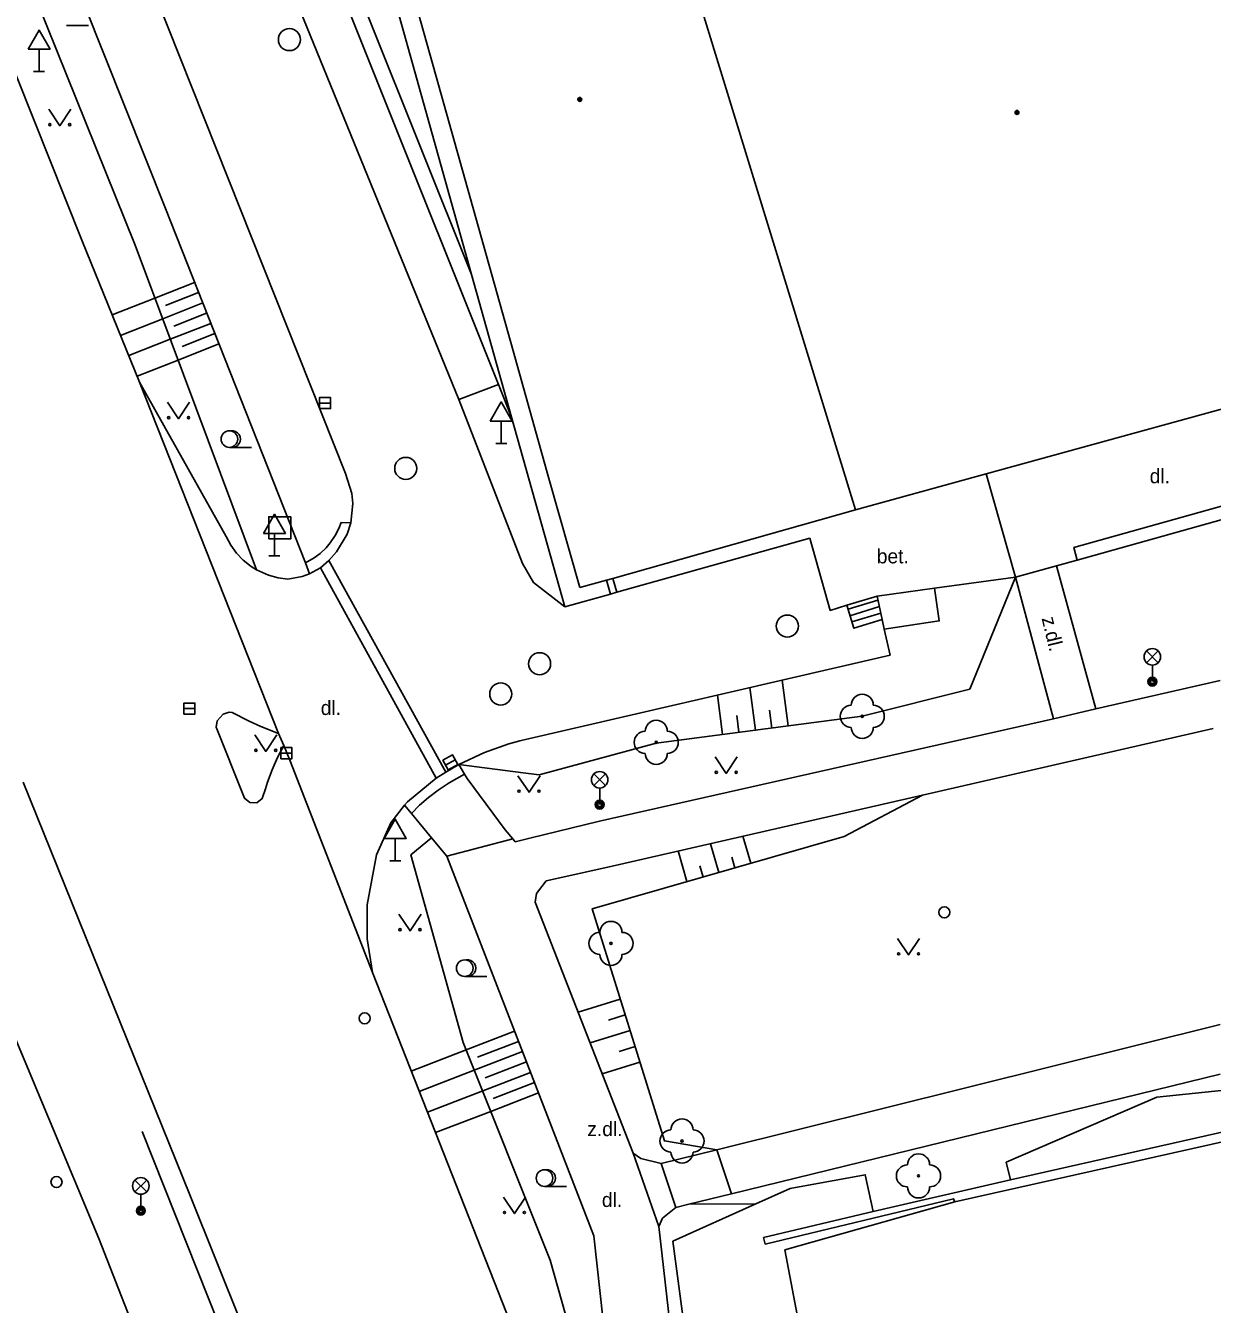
# Model space of a CAD drawing. Extents: x -595546 to -593986, y -1160845 to -1159202.
# Drawn here: x -595471.2 to -595417.5, y -1160447.6 to -1160389.7 of the extents above; entities that cross this region are included whole.
import ezdxf

# ---------------------------------------------------------------- set-up
doc = ezdxf.new("R2010")
doc.units = 0
for name, color, linetype in [('Level 22', 7, 'Continuous'), ('Level 26', 7, 'Continuous'), ('Level 27', 7, 'Continuous'), ('Level 28', 7, 'Continuous'), ('Level 31', 7, 'Continuous'), ('Level 33', 7, 'Continuous'), ('Level 34', 7, 'Continuous'), ('Level 36', 7, 'Continuous'), ('Level 39', 7, 'Continuous'), ('Specificka linie pasportu komunikaci', 7, 'Continuous'), ('TM - budovy zdene_ betonove - VP', 7, 'Continuous'), ('TM - chodniky - VP', 7, 'Continuous'), ('TM - horni hrana svahu', 7, 'Continuous'), ('TM - komunikace - VP', 7, 'Continuous'), ('TM - letecke snimky - pomocna linie', 7, 'Continuous'), ('TM - plot drateny_ kovovy - VP', 7, 'Continuous'), ('TM - podezdivka plotu - VP', 7, 'Continuous'), ('TM - popis povrchu', 7, 'Continuous'), ('TM - rozhrani ploch obecne - VP', 7, 'Continuous'), ('TM - schody - VP', 7, 'Continuous'), ('TM - srafovani', 7, 'Continuous'), ('TM - zabradli - VP', 7, 'Continuous')]:
    doc.layers.add(name, color=color, linetype=linetype)

msp = doc.modelspace()

# ---------------------------------------------------------------- linework, layer by layer
at = {"layer": 'Level 22'}
for centre in [(-595433.35, -1160420.96), (-595442.68, -1160422.14), (-595444.73, -1160431.25), (-595441.51, -1160440.2), (-595430.8, -1160441.78)]:
    msp.add_circle(centre, 0.05, dxfattribs=at)
for centre, start, end in [((-595433.85, -1160420.96), 90, 270), ((-595433.35, -1160420.46), 0, 180), ((-595432.85, -1160420.96), 270, 90), ((-595443.18, -1160422.14), 90, 270), ((-595442.68, -1160421.64), 0, 180), ((-595442.18, -1160422.14), 270, 90), ((-595433.35, -1160421.46), 180, 0), ((-595442.68, -1160422.64), 180, 0), ((-595444.73, -1160430.75), 0, 180), ((-595445.23, -1160431.25), 90, 270), ((-595444.23, -1160431.25), 270, 90), ((-595444.73, -1160431.75), 180, 0), ((-595441.51, -1160439.7), 0, 180), ((-595442.01, -1160440.2), 90, 270), ((-595441.01, -1160440.2), 270, 90), ((-595441.51, -1160440.7), 180, 0), ((-595430.8, -1160441.28), 0, 180), ((-595431.3, -1160441.78), 90, 270), ((-595430.3, -1160441.78), 270, 90), ((-595430.8, -1160442.28), 180, 0)]:
    msp.add_arc(centre, 0.5, start, end, dxfattribs=at)
at = {"layer": 'Level 26'}
msp.add_lwpolyline([(-595460.23, -1160412.92), (-595459.23, -1160412.92), (-595459.23, -1160411.92), (-595460.23, -1160411.92)], close=True, dxfattribs=at)
at = {"layer": 'Level 27'}
for p, q in [((-595457.93, -1160406.77), (-595457.43, -1160406.77)), ((-595464.07, -1160420.61), (-595463.57, -1160420.61)), ((-595459.68, -1160422.63), (-595459.18, -1160422.63)), ((-595452.219, -1160423.171), (-595451.781, -1160422.929))]:
    msp.add_line(p, q, dxfattribs=at)
for points in [[(-595457.93, -1160407.02), (-595457.43, -1160407.02), (-595457.43, -1160406.52), (-595457.93, -1160406.52)], [(-595464.07, -1160420.86), (-595463.57, -1160420.86), (-595463.57, -1160420.36), (-595464.07, -1160420.36)], [(-595459.68, -1160422.88), (-595459.18, -1160422.88), (-595459.18, -1160422.38), (-595459.68, -1160422.38)], [(-595452.098, -1160423.39), (-595451.66, -1160423.148), (-595451.902, -1160422.71), (-595452.34, -1160422.952)]]:
    msp.add_lwpolyline(points, close=True, dxfattribs=at)
for centre in [(-595459.29, -1160390.3), (-595454.02, -1160409.73), (-595436.74, -1160416.87), (-595447.96, -1160418.58), (-595449.72, -1160419.95)]:
    msp.add_circle(centre, 0.5, dxfattribs=at)
at = {"layer": 'Level 28'}
msp.add_circle((-595469.84, -1160442.06), 0.25, dxfattribs=at)
at = {"layer": 'Level 31'}
for centre in [(-595429.63, -1160429.84), (-595455.88, -1160434.64)]:
    msp.add_circle(centre, 0.25, dxfattribs=at)
at = {"layer": 'Level 33'}
for p, q in [((-595420.475, -1160418.53), (-595419.945, -1160418)), ((-595420.475, -1160418), (-595419.945, -1160418.53)), ((-595420.21, -1160418.64), (-595420.21, -1160419.39)), ((-595445.505, -1160424.1), (-595444.975, -1160423.57)), ((-595445.505, -1160423.57), (-595444.975, -1160424.1)), ((-595445.24, -1160424.21), (-595445.24, -1160424.96)), ((-595466.285, -1160442.5), (-595465.755, -1160441.97)), ((-595466.285, -1160441.97), (-595465.755, -1160442.5)), ((-595466.02, -1160442.61), (-595466.02, -1160443.36))]:
    msp.add_line(p, q, dxfattribs=at)
for centre, radius in [((-595420.21, -1160418.265), 0.375), ((-595420.21, -1160419.39), 0.2), ((-595420.21, -1160419.39), 0.145), ((-595420.21, -1160419.39), 0.0876), ((-595445.24, -1160423.835), 0.375), ((-595445.24, -1160424.96), 0.2), ((-595445.24, -1160424.96), 0.145), ((-595445.24, -1160424.96), 0.0876), ((-595466.02, -1160442.235), 0.375), ((-595466.02, -1160443.36), 0.2), ((-595466.02, -1160443.36), 0.145), ((-595466.02, -1160443.36), 0.0876)]:
    msp.add_circle(centre, radius, dxfattribs=at)
at = {"layer": 'Level 34'}
for p, q in [((-595470.63, -1160390.732), (-595470.63, -1160391.75)), ((-595470.88, -1160391.75), (-595470.38, -1160391.75)), ((-595449.7, -1160407.582), (-595449.7, -1160408.6)), ((-595449.95, -1160408.6), (-595449.45, -1160408.6)), ((-595459.97, -1160412.672), (-595459.97, -1160413.69)), ((-595460.22, -1160413.69), (-595459.72, -1160413.69)), ((-595454.5, -1160426.492), (-595454.5, -1160427.51)), ((-595454.75, -1160427.51), (-595454.25, -1160427.51))]:
    msp.add_line(p, q, dxfattribs=at)
for points in [[(-595471.13, -1160390.732), (-595470.13, -1160390.732), (-595470.63, -1160389.866)], [(-595450.2, -1160407.582), (-595449.2, -1160407.582), (-595449.7, -1160406.716)], [(-595460.47, -1160412.672), (-595459.47, -1160412.672), (-595459.97, -1160411.806)], [(-595455, -1160426.492), (-595454, -1160426.492), (-595454.5, -1160425.626)]]:
    msp.add_lwpolyline(points, close=True, dxfattribs=at)
at = {"layer": 'Level 36'}
for p, q in [((-595469.39, -1160389.665), (-595468.39, -1160389.665)), ((-595462.01, -1160408.775), (-595461.01, -1160408.775)), ((-595451.35, -1160432.745), (-595450.35, -1160432.745)), ((-595447.74, -1160442.255), (-595446.74, -1160442.255))]:
    msp.add_line(p, q, dxfattribs=at)
for points in [[(-595470.19, -1160393.45), (-595469.69, -1160394.2), (-595469.19, -1160393.45)], [(-595464.81, -1160406.73), (-595464.31, -1160407.48), (-595463.81, -1160406.73)], [(-595460.86, -1160421.8), (-595460.36, -1160422.55), (-595459.86, -1160421.8)], [(-595440.01, -1160422.8), (-595439.51, -1160423.55), (-595439.01, -1160422.8)], [(-595448.94, -1160423.65), (-595448.44, -1160424.4), (-595447.94, -1160423.65)], [(-595454.33, -1160429.93), (-595453.83, -1160430.68), (-595453.33, -1160429.93)], [(-595431.75, -1160431.02), (-595431.25, -1160431.77), (-595430.75, -1160431.02)], [(-595449.6, -1160442.74), (-595449.1, -1160443.49), (-595448.6, -1160442.74)]]:
    msp.add_lwpolyline(points, dxfattribs=at)
for centre, radius in [((-595470.14, -1160394.15), 0.05), ((-595469.241, -1160394.15), 0.05), ((-595464.76, -1160407.43), 0.05), ((-595463.861, -1160407.43), 0.05), ((-595462.01, -1160408.4), 0.375), ((-595460.81, -1160422.5), 0.05), ((-595459.911, -1160422.5), 0.05), ((-595439.96, -1160423.5), 0.05), ((-595439.061, -1160423.5), 0.05), ((-595448.89, -1160424.35), 0.05), ((-595447.991, -1160424.35), 0.05), ((-595454.28, -1160430.63), 0.05), ((-595453.381, -1160430.63), 0.05), ((-595451.35, -1160432.37), 0.375), ((-595431.7, -1160431.72), 0.05), ((-595430.801, -1160431.72), 0.05), ((-595447.74, -1160441.88), 0.375), ((-595449.55, -1160443.44), 0.05), ((-595448.651, -1160443.44), 0.05)]:
    msp.add_circle(centre, radius, dxfattribs=at)
for centre in [(-595461.885, -1160408.4), (-595451.225, -1160432.37), (-595447.615, -1160441.88)]:
    msp.add_arc(centre, 0.375, 260.40593, 99.59407, dxfattribs=at)
at = {"layer": 'Level 39'}
for centre, radius in [((-595446.14, -1160393.01), 0.09), ((-595446.14, -1160393.01), 0.0398), ((-595426.34, -1160393.6), 0.09), ((-595426.34, -1160393.6), 0.0398)]:
    msp.add_circle(centre, radius, dxfattribs=at)
at = {"layer": 'Specificka linie pasportu komunikaci'}
for points in [[(-595462.94, -1160378.84), (-595451.62, -1160406.6)], [(-595432.35, -1160417.01), (-595429.86, -1160416.64), (-595430.07, -1160415.16)], [(-595442.56, -1160444.07), (-595443.73, -1160440.75)], [(-595432.86, -1160443.39), (-595433.21, -1160441.73), (-595436.61, -1160442.35), (-595438.17, -1160443.051)], [(-595439.75, -1160462.14), (-595440.94, -1160452.11), (-595441.92, -1160444.74), (-595438.17, -1160443.051)], [(-595438.17, -1160443.051), (-595441.2, -1160443.06)]]:
    msp.add_lwpolyline(points, dxfattribs=at)
at = {"layer": 'TM - budovy zdene_ betonove - VP'}
for points in [[(-595433.65, -1160411.61), (-595444.31, -1160376.88)], [(-595454.25, -1160386.27), (-595452.54, -1160392.35)], [(-595449.16, -1160404.4), (-595452.54, -1160392.35)], [(-595449.16, -1160404.4), (-595447.54, -1160410.19)], [(-595412.47, -1160405.78), (-595427.73, -1160409.98)], [(-595427.73, -1160409.98), (-595433.65, -1160411.61)], [(-595447.54, -1160410.19), (-595446.14, -1160415.13)], [(-595444.64, -1160414.71), (-595433.65, -1160411.61)], [(-595444.64, -1160414.71), (-595444.93, -1160414.79)], [(-595446.14, -1160415.13), (-595444.93, -1160414.79)]]:
    msp.add_lwpolyline(points, dxfattribs=at)
at = {"layer": 'TM - chodniky - VP'}
for points in [[(-595473.6, -1160376.17), (-595472.3, -1160379.38), (-595464.91, -1160397.95), (-595458.57, -1160414.01)], [(-595458.57, -1160414.01), (-595458.38, -1160414.5)], [(-595426.41, -1160414.66), (-595424.55, -1160414.14)], [(-595424.55, -1160414.14), (-595422.77, -1160420.62)], [(-595426.41, -1160414.66), (-595424.69, -1160421.07)], [(-595422.77, -1160420.62), (-595417.14, -1160419.34)], [(-595445.25, -1160425.71), (-595424.69, -1160421.07)], [(-595430.62, -1160424.53), (-595417.46, -1160421.51)], [(-595451.36, -1160423.58), (-595451.62, -1160423.15)], [(-595449.17, -1160426.51), (-595449.52, -1160426.1), (-595451.24, -1160423.77), (-595451.36, -1160423.58)], [(-595444.87, -1160427.79), (-595430.62, -1160424.53)], [(-595453.76, -1160425.37), (-595454.08, -1160424.98)], [(-595452.86, -1160426.46), (-595453.76, -1160425.37)], [(-595445.25, -1160425.71), (-595448.41, -1160426.48)], [(-595452.16, -1160427.3), (-595452.86, -1160426.46)], [(-595449.06, -1160426.64), (-595449.17, -1160426.51)], [(-595448.41, -1160426.48), (-595449.06, -1160426.64)], [(-595444.52, -1160453.44), (-595445.51, -1160444.49), (-595452.16, -1160427.3)], [(-595447.67, -1160428.42), (-595444.87, -1160427.79)], [(-595448.1, -1160428.98), (-595447.67, -1160428.42)], [(-595448.16, -1160429.38), (-595448.1, -1160428.98)], [(-595443.73, -1160440.75), (-595448.16, -1160429.38)], [(-595417.14, -1160434.93), (-595439.93, -1160440.6)], [(-595439.27, -1160442.59), (-595417.14, -1160437.18)], [(-595443.38, -1160440.99), (-595443.73, -1160440.75)], [(-595439.93, -1160440.6), (-595442.45, -1160441.22)], [(-595442.45, -1160441.22), (-595443.38, -1160440.99)], [(-595441.79, -1160443.21), (-595441.2, -1160443.06)], [(-595441.2, -1160443.06), (-595439.27, -1160442.59)], [(-595442.56, -1160444.07), (-595442.4, -1160443.7)], [(-595442.4, -1160443.7), (-595441.79, -1160443.21)], [(-595440.83, -1160459.49), (-595441.48, -1160453.64), (-595442.56, -1160444.07)]]:
    msp.add_lwpolyline(points, dxfattribs=at)
at = {"layer": 'TM - horni hrana svahu'}
for points in [[(-595448.71, -1160423.52), (-595447.98, -1160423.61), (-595442.68, -1160422.17), (-595433.35, -1160420.96), (-595428.48, -1160419.73), (-595426.41, -1160414.66)], [(-595451.62, -1160423.15), (-595448.71, -1160423.52)], [(-595430.62, -1160424.53), (-595434.17, -1160426.4), (-595445.58, -1160429.68), (-595442.31, -1160440.2), (-595439.93, -1160440.6)]]:
    msp.add_lwpolyline(points, dxfattribs=at)
at = {"layer": 'TM - komunikace - VP'}
for points in [[(-595503.44, -1160319.53), (-595498.21, -1160332.88), (-595492.61, -1160347.02), (-595488.26, -1160357.87), (-595483.52, -1160367.07), (-595475.31, -1160382.8), (-595468.7, -1160399.38), (-595466.08, -1160405.82)], [(-595456.75, -1160409.96), (-595462.06, -1160396.6), (-595469.7, -1160377.37), (-595470.48, -1160375.5)], [(-595449.82, -1160405.93), (-595460.91, -1160378.21)], [(-595466.08, -1160405.82), (-595462.15, -1160412.81)], [(-595451.62, -1160406.6), (-595449.82, -1160405.93)], [(-595446.82, -1160416), (-595448.23, -1160414.9), (-595448.74, -1160414.03), (-595451.62, -1160406.6)], [(-595456.51, -1160412.19), (-595456.42, -1160411.32), (-595456.47, -1160410.86), (-595456.75, -1160409.96)], [(-595457.5, -1160413.9), (-595457.16, -1160413.51), (-595456.68, -1160412.7), (-595456.51, -1160412.19)], [(-595462.15, -1160412.81), (-595461.94, -1160413.21), (-595461.69, -1160413.57), (-595461.38, -1160413.89), (-595461.03, -1160414.17), (-595460.78, -1160414.33)], [(-595435.72, -1160412.89), (-595444.46, -1160415.34)], [(-595432.44, -1160416.58), (-595433.73, -1160416.97), (-595434.05, -1160415.93), (-595434.8, -1160416.16), (-595435.72, -1160412.89)], [(-595457.89, -1160414.23), (-595457.5, -1160413.9)], [(-595460.78, -1160414.33), (-595460.24, -1160414.57), (-595459.8, -1160414.69), (-595459.36, -1160414.74), (-595458.72, -1160414.63), (-595458.38, -1160414.5)], [(-595458.38, -1160414.5), (-595457.89, -1160414.23)], [(-595444.75, -1160415.42), (-595446.82, -1160416)], [(-595444.46, -1160415.34), (-595444.75, -1160415.42)], [(-595432.35, -1160417.01), (-595432.44, -1160416.58)], [(-595432.09, -1160418.19), (-595432.35, -1160417.01)], [(-595448.79, -1160422.05), (-595432.09, -1160418.19)], [(-595462.61, -1160421.45), (-595462.57, -1160421.17), (-595462.29, -1160420.86), (-595462.02, -1160420.77), (-595461.88, -1160420.78), (-595461.11, -1160421.18), (-595460.59, -1160421.42), (-595459.79, -1160421.74)], [(-595461.39, -1160424.52), (-595462.61, -1160421.45)], [(-595451.62, -1160423.15), (-595450.46, -1160422.6), (-595449.35, -1160422.21), (-595448.86, -1160422.07)], [(-595448.86, -1160422.07), (-595448.79, -1160422.05)], [(-595459.55, -1160422.28), (-595459.83, -1160422.82), (-595460.08, -1160423.38), (-595460.28, -1160423.95), (-595460.37, -1160424.25), (-595460.52, -1160424.69), (-595460.77, -1160424.88), (-595461.09, -1160424.87), (-595461.33, -1160424.67), (-595461.39, -1160424.52)], [(-595452.21, -1160423.49), (-595451.62, -1160423.15)], [(-595471.35, -1160423.95), (-595463.8, -1160442.64)], [(-595454.08, -1160424.98), (-595453.94, -1160424.83), (-595452.64, -1160423.76)], [(-595452.64, -1160423.76), (-595452.21, -1160423.49)], [(-595455.53, -1160432.56), (-595455.77, -1160431.04), (-595455.77, -1160429.5), (-595455.35, -1160427.23), (-595454.7, -1160425.79), (-595454.08, -1160424.98)], [(-595443.61, -1160462.76), (-595449.46, -1160447.99), (-595455.53, -1160432.56)], [(-595467.93, -1160444.62), (-595472.5, -1160433.69)], [(-595463.8, -1160442.64), (-595446.22, -1160486.51), (-595430.42, -1160526.44), (-595423.77, -1160543.27)], [(-595428.51, -1160544.53), (-595435.25, -1160527.61), (-595451.09, -1160487.71), (-595467.93, -1160444.62)]]:
    msp.add_lwpolyline(points, dxfattribs=at)
at = {"layer": 'TM - letecke snimky - pomocna linie'}
for points in [[(-595449.82, -1160405.93), (-595449.23, -1160407.4)], [(-595437.75, -1160444.87), (-595429.21, -1160442.82), (-595429.15, -1160442.95)]]:
    msp.add_lwpolyline(points, dxfattribs=at)
at = {"layer": 'TM - plot drateny_ kovovy - VP'}
for points in [[(-595429.15, -1160442.95), (-595404.84, -1160437.5)], [(-595436.85, -1160445.13), (-595429.15, -1160442.95)], [(-595427.3, -1160472.31), (-595435.44, -1160452.61), (-595436.85, -1160445.13)]]:
    msp.add_lwpolyline(points, dxfattribs=at)
at = {"layer": 'TM - podezdivka plotu - VP'}
for points in [[(-595426.64, -1160441.96), (-595408.82, -1160437.95), (-595395.13, -1160434.86)], [(-595432.86, -1160443.39), (-595426.64, -1160441.96)], [(-595437.75, -1160444.87), (-595437.82, -1160444.58), (-595432.86, -1160443.39)]]:
    msp.add_lwpolyline(points, dxfattribs=at)
at = {"layer": 'TM - rozhrani ploch obecne - VP'}
for points in [[(-595460.78, -1160414.33), (-595466.28, -1160399.61), (-595473.85, -1160380.81), (-595481.56, -1160363.84), (-595480.94, -1160363.41)], [(-595451.04, -1160400.95), (-595460.22, -1160378)], [(-595456.89, -1160380.03), (-595451.04, -1160400.95)], [(-595451.04, -1160400.95), (-595449.23, -1160407.4)], [(-595459.79, -1160421.74), (-595466.08, -1160405.82)], [(-595449.23, -1160407.4), (-595446.82, -1160416)], [(-595426.41, -1160414.66), (-595427.73, -1160409.98)], [(-595411.31, -1160409.83), (-595423.77, -1160413.31), (-595423.61, -1160413.88)], [(-595423.61, -1160413.88), (-595413, -1160410.91)], [(-595458.57, -1160414.01), (-595458.17, -1160413.78), (-595457.9, -1160413.58), (-595457.62, -1160413.32), (-595457.44, -1160413.1), (-595457.22, -1160412.77), (-595457.05, -1160412.45), (-595456.95, -1160412.18), (-595456.51, -1160412.19)], [(-595457.5, -1160413.9), (-595452.21, -1160423.49)], [(-595424.55, -1160414.14), (-595423.61, -1160413.88)], [(-595457.89, -1160414.23), (-595452.64, -1160423.76)], [(-595444.46, -1160415.34), (-595444.64, -1160414.71)], [(-595430.07, -1160415.16), (-595426.41, -1160414.66)], [(-595444.93, -1160414.79), (-595444.75, -1160415.42)], [(-595432.68, -1160415.51), (-595430.07, -1160415.16)], [(-595432.68, -1160415.51), (-595432.44, -1160416.58)], [(-595424.69, -1160421.07), (-595422.77, -1160420.62)], [(-595459.55, -1160422.28), (-595459.79, -1160421.74)], [(-595459.55, -1160422.28), (-595459.27, -1160422.95), (-595455.53, -1160432.56)], [(-595453.76, -1160425.37), (-595453.4, -1160424.99), (-595453, -1160424.64), (-595452.56, -1160424.31), (-595452.06, -1160423.98), (-595451.71, -1160423.77), (-595451.36, -1160423.58)], [(-595444.52, -1160453.44), (-595445.23, -1160453.58), (-595447.48, -1160445.6), (-595451.42, -1160435.74), (-595453.79, -1160427.23), (-595452.86, -1160426.46)], [(-595452.16, -1160427.3), (-595449.17, -1160426.51)], [(-595426.64, -1160441.96), (-595426.83, -1160441.16), (-595420, -1160438.21), (-595412.28, -1160437.41), (-595402.27, -1160433.93), (-595395.45, -1160433.72), (-595395.13, -1160434.86)], [(-595439.27, -1160442.59), (-595439.93, -1160440.6)], [(-595442.45, -1160441.22), (-595441.79, -1160443.21)]]:
    msp.add_lwpolyline(points, dxfattribs=at)
at = {"layer": 'TM - schody - VP'}
for points in [[(-595434.05, -1160415.93), (-595432.68, -1160415.51)], [(-595433.99, -1160416.11), (-595432.64, -1160415.69)], [(-595433.91, -1160416.4), (-595432.57, -1160415.99)], [(-595433.82, -1160416.68), (-595432.51, -1160416.28)]]:
    msp.add_lwpolyline(points, dxfattribs=at)
at = {"layer": 'TM - srafovani'}
for points in [[(-595463.59, -1160401.3), (-595465.38, -1160402.01), (-595467.32, -1160402.77)], [(-595463.41, -1160401.76), (-595464.9, -1160402.35)], [(-595463.22, -1160402.23), (-595465.03, -1160402.95), (-595466.94, -1160403.7)], [(-595463.04, -1160402.69), (-595464.53, -1160403.28)], [(-595462.85, -1160403.16), (-595464.69, -1160403.88), (-595466.57, -1160404.62)], [(-595462.67, -1160403.62), (-595464.15, -1160404.21)], [(-595462.49, -1160404.09), (-595464.33, -1160404.82), (-595466.19, -1160405.55)], [(-595436.97, -1160419.32), (-595436.7, -1160421.39)], [(-595438.44, -1160419.66), (-595438.19, -1160421.59)], [(-595439.91, -1160420), (-595439.68, -1160421.78)], [(-595439.03, -1160420.92), (-595438.94, -1160421.68)], [(-595437.55, -1160420.68), (-595437.45, -1160421.49)], [(-595440.22, -1160426.73), (-595439.84, -1160428.03)], [(-595438.76, -1160426.39), (-595438.4, -1160427.62)], [(-595441.69, -1160427.06), (-595441.29, -1160428.45)], [(-595439.26, -1160427.34), (-595439.12, -1160427.82)], [(-595440.71, -1160427.73), (-595440.56, -1160428.24)], [(-595446.22, -1160434.36), (-595444.31, -1160433.77)], [(-595444.84, -1160434.72), (-595444.09, -1160434.48)], [(-595449.1, -1160435.22), (-595451.29, -1160436.07), (-595453.77, -1160437.03)], [(-595445.67, -1160435.76), (-595443.86, -1160435.2)], [(-595448.74, -1160436.15), (-595450.92, -1160436.99), (-595453.41, -1160437.96)], [(-595448.92, -1160435.69), (-595450.78, -1160436.41)], [(-595444.36, -1160436.14), (-595443.64, -1160435.92)], [(-595448.55, -1160436.62), (-595450.42, -1160437.34)], [(-595445.13, -1160437.16), (-595443.42, -1160436.63)], [(-595448.37, -1160437.09), (-595453.04, -1160438.89)], [(-595448.19, -1160437.55), (-595450.06, -1160438.27)], [(-595448.01, -1160438.02), (-595450.17, -1160438.86), (-595452.67, -1160439.82)]]:
    msp.add_lwpolyline(points, dxfattribs=at)
at = {"layer": 'TM - zabradli - VP'}
msp.add_lwpolyline([(-595465.96, -1160439.77), (-595413.33, -1160572.18)], dxfattribs=at)

# ---------------------------------------------------------------- texts
at = {"layer": 'TM - popis povrchu'}
for s, p in [('dl.', (-595420.33, -1160410.4)), ('bet.', (-595432.69, -1160414.03)), ('dl.', (-595457.87, -1160420.9)), ('z.dl.', (-595445.8, -1160439.98)), ('dl.', (-595445.14, -1160443.19))]:
    msp.add_text(s, height=0.65, dxfattribs=at).set_placement(p)
msp.add_text('z.dl.', height=0.65, rotation=283.59, dxfattribs=at).set_placement((-595425.23, -1160416.52))

doc.saveas('drawing.dxf')
